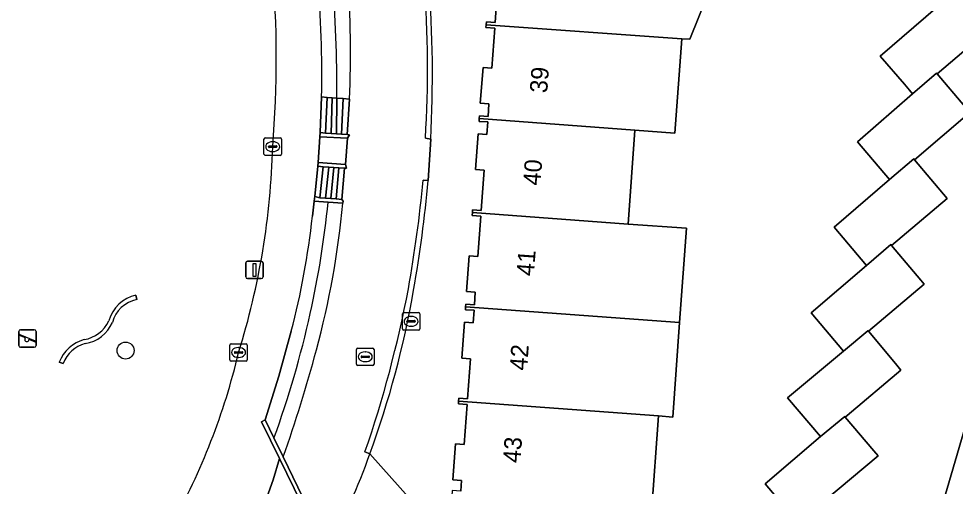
# Model space of a CAD drawing. Extents: x 159960 to 160866, y 382700 to 383354.
# Drawn here: x 160572.3 to 160625.9, y 383068.4 to 383095.2 of the extents above; entities that cross this region are included whole.
import ezdxf

# ---------------------------------------------------------------- set-up
doc = ezdxf.new("R2010")
doc.units = 0
for name, color, linetype in [('IMGEO_Boom', 7, 'Continuous'), ('IMGEO_Erf', 7, 'Continuous'), ('IMGEO_Haag', 7, 'Continuous'), ('IMGEO_Kolk', 7, 'Continuous'), ('IMGEO_Lichtmast', 7, 'Continuous'), ('IMGEO_Muur', 7, 'Continuous'), ('IMGEO_Pand', 7, 'Continuous'), ('IMGEO_Pand_nummerreeks', 7, 'Continuous'), ('IMGEO_Rijbaan_lokaal_open', 7, 'Continuous'), ('IMGEO_Rioolput', 7, 'Continuous'), ('IMGEO_Speelvoorziening', 7, 'Continuous'), ('IMGEO_Voetpad_open', 7, 'Continuous')]:
    doc.layers.add(name, color=color, linetype=linetype)

msp = doc.modelspace()

# ---------------------------------------------------------------- linework, layer by layer
at = {"layer": 'IMGEO_Boom'}
msp.add_circle((160578.373, 383076.192), 0.489, dxfattribs=at)
at = {"layer": 'IMGEO_Erf'}
for points in [[(160634.989, 383100.881), (160624.275, 383064.25), (160623.942, 383063.111), (160621.269, 383052.684), (160624.968, 383052.329), (160623.877, 383047.329), (160623.696, 383047.396), (160622.499, 383042.588), (160619.711, 383045.542), (160618.765, 383041.217), (160613.257, 383017.926)], [(160612.858, 383099.355), (160610.701, 383094.021), (160610.243, 383094.055), (160609.843, 383088.65), (160607.55, 383088.82), (160607.172, 383083.43), (160610.514, 383083.207), (160610.122, 383077.808), (160609.728, 383072.383), (160608.911, 383072.447), (160608.505, 383066.907)], [(160616.91, 383066.32), (160615.03, 383068.561), (160618.19, 383071.26), (160616.312, 383073.487), (160619.51, 383076.16), (160617.658, 383078.354), (160620.83, 383081.07), (160618.982, 383083.268), (160622.15, 383085.98), (160620.324, 383088.148), (160623.48, 383090.89), (160623.293, 383091.11), (160623.017, 383091.442), (160621.619, 383093.061), (160626.156, 383096.978)]]:
    msp.add_lwpolyline(points, dxfattribs=at)
at = {"layer": 'IMGEO_Haag'}
for points in [[(160579.019, 383079.108), (160578.97, 383079.357)], [(160574.568, 383075.524), (160574.801, 383075.455)]]:
    msp.add_lwpolyline(points, dxfattribs=at)
for centre, radius, start, end in [((160579.387, 383077.354), 2.046, 101.7575, 164.6746), ((160579.356, 383077.339), 1.801, 100.7977, 165.1913), ((160575.708, 383078.674), 1.876, 278.9699, 335.4668), ((160575.711, 383078.641), 2.082, 279.5109, 336.1322), ((160576.584, 383074.737), 2.164, 105.6534, 158.6825), ((160576.514, 383074.819), 1.828, 104.5586, 159.6376)]:
    msp.add_arc(centre, radius, start, end, dxfattribs=at)
at = {"layer": 'IMGEO_Kolk'}
for p, q in [((160586.303, 383087.446), (160586.303, 383088.298)), ((160586.378, 383088.372), (160587.23, 383088.372)), ((160586.791, 383088.152), (160586.816, 383088.152)), ((160587.304, 383088.298), (160587.304, 383087.446)), ((160586.562, 383087.866), (160586.562, 383087.878)), ((160587, 383087.829), (160586.602, 383087.829)), ((160586.605, 383087.915), (160587.003, 383087.915)), ((160586.814, 383087.592), (160586.789, 383087.592)), ((160587.046, 383087.878), (160587.046, 383087.866)), ((160587.23, 383087.372), (160586.378, 383087.372)), ((160594.235, 383077.438), (160594.235, 383078.29)), ((160594.31, 383078.364), (160595.162, 383078.364)), ((160594.494, 383077.858), (160594.494, 383077.87)), ((160594.537, 383077.907), (160594.935, 383077.907)), ((160594.723, 383078.144), (160594.748, 383078.144)), ((160594.978, 383077.87), (160594.978, 383077.858)), ((160595.236, 383078.29), (160595.236, 383077.438)), ((160595.162, 383077.364), (160594.31, 383077.364)), ((160594.932, 383077.821), (160594.534, 383077.821)), ((160594.746, 383077.584), (160594.721, 383077.584)), ((160584.349, 383075.656), (160584.349, 383076.508)), ((160584.424, 383076.582), (160585.276, 383076.582)), ((160584.837, 383076.362), (160584.862, 383076.362)), ((160585.35, 383076.508), (160585.35, 383075.656)), ((160584.608, 383076.076), (160584.608, 383076.088)), ((160585.046, 383076.039), (160584.648, 383076.039)), ((160584.651, 383076.125), (160585.049, 383076.125)), ((160584.86, 383075.802), (160584.835, 383075.802)), ((160585.092, 383076.088), (160585.092, 383076.076)), ((160585.276, 383075.582), (160584.424, 383075.582))]:
    msp.add_line(p, q, dxfattribs=at)
for points in [[(160586.303, 383087.446), (160586.303, 383088.298)], [(160586.378, 383088.372), (160587.23, 383088.372)], [(160587.304, 383088.298), (160587.304, 383087.446)], [(160587.23, 383087.372), (160586.378, 383087.372)], [(160594.235, 383077.438), (160594.235, 383078.29)], [(160594.31, 383078.364), (160595.162, 383078.364)], [(160595.236, 383078.29), (160595.236, 383077.438)], [(160595.162, 383077.364), (160594.31, 383077.364)], [(160584.349, 383075.656), (160584.349, 383076.508)], [(160584.424, 383076.582), (160585.276, 383076.582)], [(160585.35, 383076.508), (160585.35, 383075.656)], [(160585.276, 383075.582), (160584.424, 383075.582)]]:
    msp.add_lwpolyline(points, dxfattribs=at)
for centre, radius, start, end in [((160586.38, 383088.296), 0.0765, 91.552, 178.448), ((160586.38, 383088.296), 0.0765, 91.552, 178.448), ((160587.228, 383088.296), 0.0765, 1.552, 88.448), ((160587.228, 383088.296), 0.0765, 1.552, 88.448), ((160586.602, 383087.875), 0.0403, 85.8775, 175.7526), ((160586.599, 383087.865), 0.0366, 178.938, 274.7102), ((160587.003, 383087.872), 0.043, 264.8664, 352.4533), ((160587.007, 383087.877), 0.0386, 1.7309, 96.639), ((160586.38, 383087.448), 0.0765, 181.552, 268.448), ((160586.38, 383087.448), 0.0765, 181.552, 268.448), ((160587.228, 383087.448), 0.0765, 271.552, 358.448), ((160587.228, 383087.448), 0.0765, 271.552, 358.448), ((160594.312, 383078.288), 0.0765, 91.552, 178.448), ((160594.312, 383078.288), 0.0765, 91.552, 178.448), ((160594.534, 383077.867), 0.0403, 85.8775, 175.7526), ((160594.531, 383077.857), 0.0366, 178.938, 274.7102), ((160594.935, 383077.864), 0.043, 264.8664, 352.4533), ((160594.939, 383077.869), 0.0386, 1.7309, 96.639), ((160595.16, 383078.288), 0.0765, 1.552, 88.448), ((160595.16, 383078.288), 0.0765, 1.552, 88.448), ((160594.312, 383077.44), 0.0765, 181.552, 268.448), ((160594.312, 383077.44), 0.0765, 181.552, 268.448), ((160595.16, 383077.44), 0.0765, 271.552, 358.448), ((160595.16, 383077.44), 0.0765, 271.552, 358.448), ((160584.426, 383076.506), 0.0765, 91.552, 178.448), ((160584.426, 383076.506), 0.0765, 91.552, 178.448), ((160585.274, 383076.506), 0.0765, 1.552, 88.448), ((160585.274, 383076.506), 0.0765, 1.552, 88.448), ((160584.648, 383076.085), 0.0403, 85.8775, 175.7526), ((160584.645, 383076.075), 0.0366, 178.938, 274.7102), ((160585.049, 383076.082), 0.043, 264.8664, 352.4533), ((160585.053, 383076.087), 0.0386, 1.7309, 96.639), ((160584.426, 383075.658), 0.0765, 181.552, 268.448), ((160584.426, 383075.658), 0.0765, 181.552, 268.448), ((160585.274, 383075.658), 0.0765, 271.552, 358.448), ((160585.274, 383075.658), 0.0765, 271.552, 358.448)]:
    msp.add_arc(centre, radius, start, end, dxfattribs=at)
for centre, major_axis, ratio, start_param, end_param in [((160586.79, 383087.872), (-0.387, 0.002), 0.722429, 4.712389, 7.853982), ((160586.815, 383087.872), (-0.39, 0.002), 0.717154, 1.570796, 4.712389), ((160594.722, 383077.864), (-0.387, 0.002), 0.722429, 4.712389, 7.853982), ((160594.747, 383077.864), (-0.39, 0.002), 0.717154, 1.570796, 4.712389), ((160584.836, 383076.082), (-0.387, 0.002), 0.722429, 4.712389, 7.853982), ((160584.861, 383076.082), (-0.39, 0.002), 0.717154, 1.570796, 4.712389)]:
    msp.add_ellipse(centre, major_axis=major_axis, ratio=ratio, start_param=start_param, end_param=end_param, dxfattribs=at)
at = {"layer": 'IMGEO_Lichtmast'}
for p, q in [((160585.263, 383080.41), (160585.263, 383081.21)), ((160585.263, 383081.21), (160585.263, 383080.41)), ((160585.363, 383081.31), (160586.153, 383081.31)), ((160586.153, 383081.31), (160585.363, 383081.31)), ((160586.253, 383081.21), (160586.253, 383080.41)), ((160586.253, 383080.41), (160586.253, 383081.21)), ((160586.153, 383080.31), (160585.363, 383080.31)), ((160585.363, 383080.31), (160586.153, 383080.31))]:
    msp.add_line(p, q, dxfattribs=at)
msp.add_lwpolyline([(160585.683, 383081.185), (160585.833, 383081.185), (160585.833, 383080.435), (160585.683, 383080.435), (160585.683, 383081.185)], dxfattribs=at)
for centre, start, end in [((160585.363, 383081.21), 90, 180), ((160585.363, 383081.21), 90, 180), ((160586.153, 383081.21), 0, 90), ((160586.153, 383081.21), 360, 90), ((160585.363, 383080.41), 180, 270), ((160585.363, 383080.41), 180, 270), ((160586.153, 383080.41), 270, 0), ((160586.153, 383080.41), 270, 0)]:
    msp.add_arc(centre, 0.1, start, end, dxfattribs=at)
at = {"layer": 'IMGEO_Muur'}
for points in [[(160590.149, 383088.63), (160589.828, 383088.652), (160589.525, 383088.673), (160589.511, 383088.431), (160591.09, 383088.35), (160591.205, 383088.557), (160591.074, 383088.566), (160590.752, 383088.588), (160590.461, 383088.608)], [(160590.029, 383086.702), (160590.308, 383086.684), (160590.603, 383086.664), (160590.928, 383086.643), (160591.043, 383086.636), (160590.981, 383086.852), (160589.405, 383086.972), (160589.39, 383086.76), (160589.701, 383086.723)], [(160590.758, 383084.852), (160590.451, 383084.875), (160590.131, 383084.9), (160589.83, 383084.922), (160589.501, 383084.947), (160589.219, 383085.011), (160589.206, 383084.895), (160589.18, 383084.757), (160589.982, 383084.694), (160590.829, 383084.634), (160590.838, 383084.74)], [(160587.194, 383070.01), (160589.74, 383064.816), (160589.923, 383064.892), (160587.405, 383070.097), (160586.879, 383071.183), (160586.375, 383072.226), (160586.164, 383072.111)]]:
    msp.add_lwpolyline(points, close=True, dxfattribs=at)
for points in [[(160595.553, 383088.351), (160595.86, 383088.303)], [(160595.708, 383085.925), (160595.424, 383085.947)], [(160579.019, 383079.108), (160578.97, 383079.357)], [(160574.568, 383075.524), (160574.801, 383075.455)], [(160592.093, 383070.384), (160592.368, 383070.27)]]:
    msp.add_lwpolyline(points, dxfattribs=at)
for centre, radius, start, end in [((160535.293, 383092.343), 60.392, 356.2104, 4.73429), ((160525.24, 383092.031), 70.718, 356.97799, 4.29224), ((160523.549, 383092.561), 72.179, 349.76474, 354.7428), ((160528.061, 383091.674), 67.891, 349.80521, 355.14206), ((160529.854, 383091.937), 65.865, 340.89981, 349.32433), ((160541.781, 383088.836), 53.887, 339.8464, 350.1935), ((160579.387, 383077.354), 2.046, 101.7575, 164.6746), ((160579.356, 383077.339), 1.801, 100.7977, 165.1913), ((160575.708, 383078.674), 1.876, 278.9699, 335.4668), ((160575.711, 383078.641), 2.082, 279.5109, 336.1322), ((160576.584, 383074.737), 2.164, 105.6534, 158.6825), ((160576.514, 383074.819), 1.828, 104.5586, 159.6376)]:
    msp.add_arc(centre, radius, start, end, dxfattribs=at)
at = {"layer": 'IMGEO_Pand'}
for points in [[(160610.243, 383094.055), (160610.701, 383094.021), (160612.858, 383099.355), (160625.954, 383098.386), (160626.463, 383105.263), (160614.407, 383106.118), (160614.077, 383101.435), (160608.106, 383101.858), (160603.118, 383102.211), (160602.972, 383100.149), (160599.929, 383100.358), (160599.921, 383100.248), (160599.422, 383100.282), (160599.4, 383099.962), (160599.898, 383099.927), (160599.856, 383099.328), (160599.357, 383099.362), (160599.217, 383097.326), (160599.716, 383097.29), (160599.551, 383094.989), (160599.05, 383095.024), (160599.038, 383094.857)], [(160623.293, 383091.11), (160623.48, 383090.89), (160624.85, 383092.08), (160624.88, 383092.04), (160628.08, 383094.75), (160626.156, 383096.978), (160621.619, 383093.061), (160623.017, 383091.442)], [(160598.643, 383089.477), (160607.55, 383088.82), (160609.843, 383088.65), (160610.243, 383094.055), (160599.038, 383094.857), (160599.026, 383094.703), (160599.527, 383094.667), (160599.36, 383092.366), (160598.86, 383092.401), (160598.701, 383090.354), (160599.196, 383090.321), (160599.148, 383089.599), (160598.653, 383089.632)], [(160626.76, 383089.82), (160626.47, 383090.162), (160624.88, 383092.04), (160624.85, 383092.08), (160623.48, 383090.89), (160620.324, 383088.148), (160622.15, 383085.98), (160623.54, 383087.17), (160623.58, 383087.11)], [(160598.643, 383089.477), (160598.633, 383089.316), (160599.129, 383089.283), (160599.08, 383088.571), (160598.586, 383088.605), (160598.424, 383086.554), (160598.926, 383086.518), (160598.758, 383084.211), (160598.257, 383084.248), (160598.246, 383084.097), (160607.172, 383083.43), (160607.55, 383088.82)], [(160625.46, 383084.91), (160623.58, 383087.11), (160623.54, 383087.17), (160622.15, 383085.98), (160618.982, 383083.268), (160620.83, 383081.07), (160622.22, 383082.26), (160622.26, 383082.21)], [(160610.122, 383077.808), (160610.514, 383083.207), (160607.172, 383083.43), (160598.246, 383084.097), (160598.234, 383083.927), (160598.736, 383083.891), (160598.568, 383081.584), (160598.067, 383081.621), (160597.917, 383079.573), (160598.416, 383079.539), (160598.367, 383078.819), (160597.867, 383078.853), (160597.857, 383078.697)], [(160624.14, 383080), (160623.943, 383080.231), (160622.26, 383082.21), (160622.22, 383082.26), (160620.83, 383081.07), (160617.658, 383078.354), (160619.51, 383076.16), (160620.91, 383077.33), (160620.94, 383077.3)], [(160608.911, 383072.447), (160609.728, 383072.383), (160610.122, 383077.808), (160597.857, 383078.697), (160597.846, 383078.531), (160598.345, 383078.497), (160598.296, 383077.778), (160597.796, 383077.811), (160597.642, 383075.754), (160598.14, 383075.718), (160597.973, 383073.422), (160597.474, 383073.458), (160597.462, 383073.297)], [(160622.81, 383075.07), (160622.495, 383075.446), (160620.94, 383077.3), (160620.91, 383077.33), (160619.51, 383076.16), (160616.312, 383073.487), (160618.19, 383071.26), (160619.59, 383072.42), (160619.62, 383072.38), (160619.724, 383072.467)], [(160608.911, 383072.447), (160597.462, 383073.297), (160597.451, 383073.138), (160597.949, 383073.101), (160597.782, 383070.806), (160597.283, 383070.842), (160597.134, 383068.786), (160597.632, 383068.749), (160597.588, 383068.14), (160597.089, 383068.176), (160597.065, 383067.856), (160597.563, 383067.819), (160597.554, 383067.709), (160602.541, 383067.343), (160606.027, 383067.088), (160608.505, 383066.907)], [(160621.5, 383070.17), (160621.26, 383070.452), (160619.62, 383072.38), (160619.59, 383072.42), (160618.19, 383071.26), (160615.03, 383068.561), (160616.91, 383066.32)]]:
    msp.add_lwpolyline(points, close=True, dxfattribs=at)
at = {"layer": 'IMGEO_Rijbaan_lokaal_open'}
msp.add_lwpolyline([(160591.616, 383026.743), (160592.299, 383026.734), (160592.486, 383029.073), (160591.618, 383029.136), (160592.619, 383043.056), (160593.395, 383043.012), (160593.483, 383044.517), (160592.77, 383044.55), (160593.406, 383054.872), (160594.21, 383054.868), (160594.302, 383056.391), (160593.63, 383056.441), (160594.256, 383065.391), (160594.611, 383065.367), (160594.743, 383067.618), (160592.368, 383070.27)], dxfattribs=at)
msp.add_arc((160560.92, 383081.323), 33.334, 330.4682, 340.6359, dxfattribs=at)
at = {"layer": 'IMGEO_Rioolput'}
for p, q in [((160591.61, 383075.409), (160591.61, 383076.261)), ((160591.685, 383076.335), (160592.537, 383076.335)), ((160592.611, 383076.261), (160592.611, 383075.409)), ((160591.869, 383075.829), (160591.869, 383075.841)), ((160592.307, 383075.792), (160591.909, 383075.792)), ((160591.912, 383075.878), (160592.31, 383075.878)), ((160592.098, 383076.115), (160592.123, 383076.115)), ((160592.353, 383075.841), (160592.353, 383075.829)), ((160592.537, 383075.335), (160591.685, 383075.335)), ((160592.121, 383075.555), (160592.096, 383075.555))]:
    msp.add_line(p, q, dxfattribs=at)
for points in [[(160591.61, 383075.409), (160591.61, 383076.261)], [(160591.685, 383076.335), (160592.537, 383076.335)], [(160592.611, 383076.261), (160592.611, 383075.409)], [(160592.537, 383075.335), (160591.685, 383075.335)]]:
    msp.add_lwpolyline(points, dxfattribs=at)
for centre, radius, start, end in [((160591.687, 383076.259), 0.0765, 91.552, 178.448), ((160591.687, 383076.259), 0.0765, 91.552, 178.448), ((160592.535, 383076.259), 0.0765, 1.552, 88.448), ((160592.535, 383076.259), 0.0765, 1.552, 88.448), ((160591.909, 383075.838), 0.0403, 85.8775, 175.7526), ((160591.906, 383075.828), 0.0366, 178.938, 274.7102), ((160592.31, 383075.835), 0.043, 264.8664, 352.4533), ((160592.314, 383075.84), 0.0386, 1.7309, 96.639), ((160591.687, 383075.411), 0.0765, 181.552, 268.448), ((160591.687, 383075.411), 0.0765, 181.552, 268.448), ((160592.535, 383075.411), 0.0765, 271.552, 358.448), ((160592.535, 383075.411), 0.0765, 271.552, 358.448)]:
    msp.add_arc(centre, radius, start, end, dxfattribs=at)
for centre, major_axis, ratio, start_param, end_param in [((160592.097, 383075.835), (-0.387, 0.002), 0.722429, 4.712389, 7.853982), ((160592.122, 383075.835), (-0.39, 0.002), 0.717154, 1.570796, 4.712389)]:
    msp.add_ellipse(centre, major_axis=major_axis, ratio=ratio, start_param=start_param, end_param=end_param, dxfattribs=at)
at = {"layer": 'IMGEO_Speelvoorziening'}
for p, q in [((160572.35, 383077.383), (160573.14, 383077.383)), ((160573.14, 383077.383), (160572.35, 383077.383)), ((160572.25, 383076.483), (160572.25, 383077.283)), ((160572.25, 383077.283), (160572.25, 383076.483)), ((160572.633, 383076.911), (160572.294, 383077.048)), ((160572.319, 383077.108), (160573.195, 383076.755)), ((160573.171, 383076.695), (160572.831, 383076.832)), ((160573.24, 383077.283), (160573.24, 383076.483)), ((160573.24, 383076.483), (160573.24, 383077.283)), ((160573.14, 383076.383), (160572.35, 383076.383)), ((160572.35, 383076.383), (160573.14, 383076.383))]:
    msp.add_line(p, q, dxfattribs=at)
for centre, radius, start, end in [((160572.35, 383077.283), 0.1, 90, 180), ((160572.35, 383077.283), 0.1, 90, 180), ((160573.14, 383077.283), 0.1, 0, 90), ((160573.14, 383077.283), 0.1, 360, 90), ((160572.307, 383077.078), 0.0327, 68.078, 248.078), ((160572.712, 383076.821), 0.12, 130.9928, 5.1632), ((160572.35, 383076.483), 0.1, 180, 270), ((160572.35, 383076.483), 0.1, 180, 270), ((160573.14, 383076.483), 0.1, 270, 0), ((160573.14, 383076.483), 0.1, 270, 0), ((160573.183, 383076.725), 0.0327, 248.078, 68.078)]:
    msp.add_arc(centre, radius, start, end, dxfattribs=at)
at = {"layer": 'IMGEO_Voetpad_open'}
for points in [[(160626.156, 383096.978), (160628.08, 383094.75), (160624.88, 383092.04), (160626.47, 383090.162), (160626.76, 383089.82), (160623.58, 383087.11), (160625.46, 383084.91), (160622.26, 383082.21), (160623.943, 383080.231), (160624.14, 383080), (160620.94, 383077.3), (160622.495, 383075.446), (160622.81, 383075.07), (160619.724, 383072.467), (160619.62, 383072.38), (160621.26, 383070.452), (160621.5, 383070.17), (160616.91, 383066.32), (160616.804, 383064.757), (160622.464, 383064.373), (160624.275, 383064.25), (160634.989, 383100.881)], [(160597.588, 383068.14), (160597.632, 383068.749), (160597.134, 383068.786), (160597.283, 383070.842), (160597.782, 383070.806), (160597.949, 383073.101), (160597.451, 383073.138), (160597.462, 383073.297), (160597.474, 383073.458), (160597.973, 383073.422), (160598.14, 383075.718), (160597.642, 383075.754), (160597.796, 383077.811), (160598.296, 383077.778), (160598.345, 383078.497), (160597.846, 383078.531), (160597.857, 383078.697), (160597.867, 383078.853), (160598.367, 383078.819), (160598.416, 383079.539), (160597.917, 383079.573), (160598.067, 383081.621), (160598.568, 383081.584), (160598.736, 383083.891), (160598.234, 383083.927), (160598.246, 383084.097), (160598.257, 383084.248), (160598.758, 383084.211), (160598.926, 383086.518), (160598.424, 383086.554), (160598.586, 383088.605), (160599.08, 383088.571), (160599.129, 383089.283), (160598.633, 383089.316), (160598.643, 383089.477), (160598.653, 383089.632), (160599.148, 383089.599), (160599.196, 383090.321), (160598.701, 383090.354), (160598.86, 383092.401), (160599.36, 383092.366), (160599.527, 383094.667), (160599.026, 383094.703), (160599.038, 383094.857), (160599.05, 383095.024), (160599.551, 383094.989), (160599.716, 383097.29)], [(160589.083, 383083.888), (160589.18, 383084.757), (160589.206, 383084.895), (160589.219, 383085.011), (160589.39, 383086.76), (160589.405, 383086.972), (160589.511, 383088.431), (160589.525, 383088.673), (160589.605, 383090.715)], [(160589.605, 383090.715), (160589.928, 383090.69), (160590.211, 383090.669), (160590.483, 383090.649)], [(160590.483, 383090.649), (160590.834, 383090.622), (160591.202, 383090.594)], [(160591.202, 383090.594), (160591.074, 383088.566), (160591.205, 383088.557), (160591.09, 383088.35), (160590.981, 383086.852), (160591.043, 383086.636), (160590.928, 383086.643), (160590.758, 383084.852), (160590.838, 383084.74), (160590.829, 383084.634)], [(160595.424, 383085.947), (160595.708, 383085.925), (160595.86, 383088.303)], [(160595.86, 383088.303), (160595.553, 383088.351)], [(160595.86, 383088.303), (160595.708, 383085.925)], [(160589.982, 383084.694), (160589.18, 383084.757), (160589.083, 383083.888)], [(160590.829, 383084.634), (160589.982, 383084.694)], [(160578.97, 383079.357), (160579.019, 383079.108)], [(160582.557, 383064.375), (160584.569, 383063.781), (160585.917, 383066.444), (160586.38, 383067.515), (160586.829, 383068.78), (160587.194, 383070.01), (160586.164, 383072.111), (160586.375, 383072.226), (160587.163, 383074.722), (160587.871, 383077.293)], [(160587.871, 383077.293), (160587.163, 383074.722), (160586.375, 383072.226), (160586.879, 383071.183)], [(160574.801, 383075.455), (160574.568, 383075.524)], [(160586.879, 383071.183), (160587.405, 383070.097)], [(160592.368, 383070.27), (160592.093, 383070.384)], [(160587.405, 383070.097), (160589.923, 383064.892)], [(160592.368, 383070.27), (160594.743, 383067.618), (160594.611, 383065.367), (160595.076, 383065.336), (160594.473, 383056.378), (160594.302, 383056.391), (160594.21, 383054.868), (160594.351, 383054.867), (160593.647, 383044.51), (160593.483, 383044.517), (160593.395, 383043.012), (160593.497, 383043.006), (160592.486, 383029.073)]]:
    msp.add_lwpolyline(points, dxfattribs=at)
for points in [[(160589.928, 383090.69), (160589.605, 383090.715), (160589.525, 383088.673), (160589.828, 383088.652)], [(160590.149, 383088.63), (160590.211, 383090.669), (160589.928, 383090.69), (160589.828, 383088.652)], [(160590.149, 383088.63), (160590.461, 383088.608), (160590.483, 383090.649), (160590.211, 383090.669)], [(160590.483, 383090.649), (160590.461, 383088.608), (160590.752, 383088.588), (160590.834, 383090.622)], [(160591.074, 383088.566), (160591.202, 383090.594), (160590.834, 383090.622), (160590.752, 383088.588)], [(160589.405, 383086.972), (160590.981, 383086.852), (160591.09, 383088.35), (160589.511, 383088.431)], [(160589.501, 383084.947), (160589.701, 383086.723), (160589.39, 383086.76), (160589.219, 383085.011)], [(160590.029, 383086.702), (160589.701, 383086.723), (160589.501, 383084.947), (160589.83, 383084.922)], [(160590.029, 383086.702), (160589.83, 383084.922), (160590.131, 383084.9), (160590.308, 383086.684)], [(160590.603, 383086.664), (160590.308, 383086.684), (160590.131, 383084.9), (160590.451, 383084.875)], [(160590.758, 383084.852), (160590.928, 383086.643), (160590.603, 383086.664), (160590.451, 383084.875)], [(160589.74, 383064.816), (160587.194, 383070.01), (160586.829, 383068.78), (160586.38, 383067.515), (160585.917, 383066.444), (160589.319, 383059.444)]]:
    msp.add_lwpolyline(points, close=True, dxfattribs=at)
for centre, radius, start, end in [((160523.682, 383092.976), 63.329, 355.3769, 4.7559), ((160523.682, 383092.976), 63.329, 355.3769, 4.7559), ((160524.037, 383092.051), 65.582, 358.83236, 4.83759), ((160524.037, 383092.051), 65.582, 358.83236, 4.83759), ((160513.162, 383091.137), 77.323, 359.63855, 4.82083), ((160513.162, 383091.137), 77.323, 359.63855, 4.82083), ((160541.485, 383093.206), 49.785, 356.9927, 5.1318), ((160541.485, 383093.206), 49.785, 356.9927, 5.1318), ((160535.293, 383092.343), 60.392, 356.2104, 4.73429), ((160525.24, 383092.031), 70.718, 356.97799, 4.29224), ((160543.401, 383089.005), 43.418, 342.6842, 358.5047), ((160543.401, 383089.005), 43.418, 342.6842, 358.5047), ((160523.549, 383092.561), 72.179, 349.76474, 354.7428), ((160528.061, 383091.674), 67.891, 349.80521, 355.14206), ((160533.841, 383090.418), 56.432, 347.6112, 354.1782), ((160533.841, 383090.418), 56.432, 347.6112, 354.1782), ((160540.59, 383089.371), 50.462, 344.9065, 354.6135), ((160540.59, 383089.371), 50.462, 344.9065, 354.6135), ((160543.261, 383088.9), 46.096, 345.4156, 353.7577), ((160543.261, 383088.9), 46.096, 345.4156, 353.7577), ((160529.854, 383091.937), 65.865, 340.89981, 349.32433), ((160541.781, 383088.836), 53.887, 339.8464, 350.1935), ((160579.387, 383077.354), 2.046, 101.7575, 164.6746), ((160579.356, 383077.339), 1.801, 100.7977, 165.1913), ((160575.708, 383078.674), 1.876, 278.9699, 335.4668), ((160531.775, 383091.13), 58.603, 340.10015, 347.36463), ((160531.775, 383091.13), 58.603, 340.10015, 347.36463), ((160575.711, 383078.641), 2.082, 279.5109, 336.1322), ((160576.584, 383074.737), 2.164, 105.6534, 158.6825), ((160576.514, 383074.819), 1.828, 104.5586, 159.6376), ((160547.593, 383084.901), 38.289, 330.7241, 346.6839), ((160547.593, 383084.901), 38.289, 330.7241, 346.6839), ((160512.438, 383096.754), 79.565, 340.42519, 345.05193), ((160512.438, 383096.754), 79.565, 340.42519, 345.05193), ((160560.92, 383081.323), 33.334, 330.4682, 340.6359)]:
    msp.add_arc(centre, radius, start, end, dxfattribs=at)

# ---------------------------------------------------------------- texts
at = {"layer": 'IMGEO_Pand_nummerreeks'}
for s, p in [('39', (160602.532, 383090.918)), ('40', (160602.147, 383085.623)), ('41', (160601.77, 383080.435)), ('42', (160601.377, 383075.022)), ('43', (160600.992, 383069.727))]:
    msp.add_text(s, height=1, rotation=85.8436, dxfattribs=at).set_placement(p)

doc.saveas('drawing.dxf')
